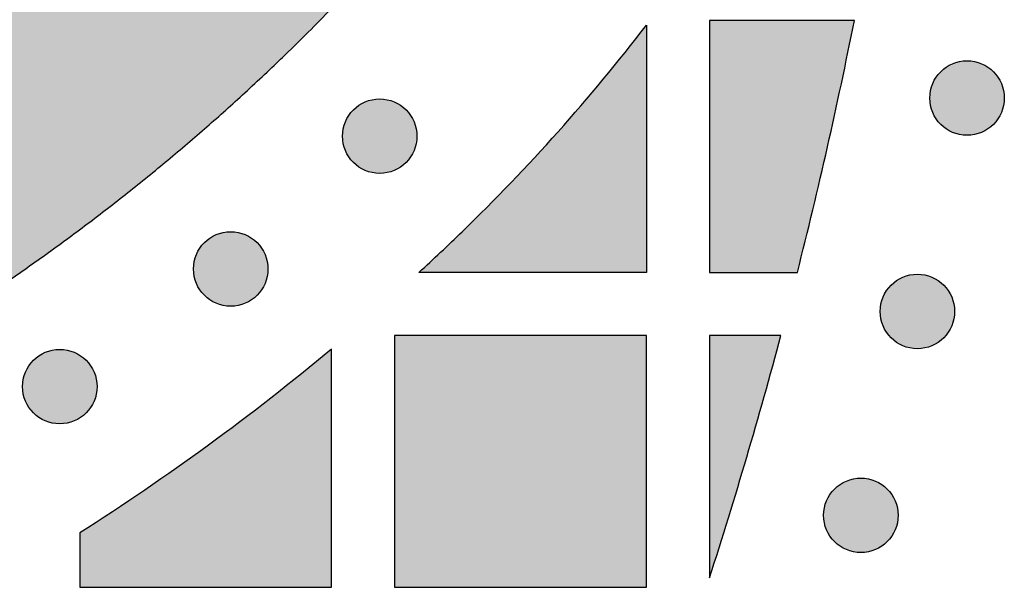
# Model space of a CAD drawing. Header units: millimetres. Extents: x -3873 to -97, y 912 to 4165.
# Tile 625 of 656: x -150 to -103, y 3845 to 3872. Entities that reach past the tile are written whole.
import ezdxf

# ---------------------------------------------------------------- set-up
doc = ezdxf.new("R2010")
doc.units = ezdxf.units.MM
doc.layers.add('pattern', color=7, linetype='Continuous', true_color=0x000000)

msp = doc.modelspace()

# ---------------------------------------------------------------- hatches: boundary and pattern name
at = {"layer": 'pattern'}
for points in [[(-115.003, 3918.335), (-115.027, 3920.141), (-115.103, 3921.948), (-115.232, 3923.755), (-115.414, 3925.559), (-115.648, 3927.358), (-115.935, 3929.15), (-116.274, 3930.931), (-116.666, 3932.701), (-117.109, 3934.455), (-117.604, 3936.193), (-118.148, 3937.911), (-118.742, 3939.609), (-119.385, 3941.282), (-120.074, 3942.931), (-120.81, 3944.551), (-121.591, 3946.142), (-122.33, 3947.558), (-123.099, 3948.96), (-123.898, 3950.347), (-124.726, 3951.719), (-125.583, 3953.075), (-126.468, 3954.414), (-127.382, 3955.735), (-128.323, 3957.037), (-129.29, 3958.319), (-130.284, 3959.581), (-131.303, 3960.821), (-132.346, 3962.039), (-133.414, 3963.234), (-134.505, 3964.406), (-135.619, 3965.554), (-136.754, 3966.676), (-138.53, 3968.356), (-140.349, 3969.997), (-142.21, 3971.596), (-144.112, 3973.152), (-146.053, 3974.664), (-148.031, 3976.131), (-150.045, 3977.55), (-152.093, 3978.921), (-154.174, 3980.242), (-156.285, 3981.512), (-158.425, 3982.73), (-160.591, 3983.896), (-162.782, 3985.008), (-164.997, 3986.066), (-167.232, 3987.068), (-169.485, 3988.016), (-186.181, 3981.64), (-174.002, 3976.898), (-172.012, 3976.062), (-170.039, 3975.177), (-168.084, 3974.243), (-166.15, 3973.261), (-164.237, 3972.232), (-162.348, 3971.156), (-160.484, 3970.034), (-158.647, 3968.868), (-156.839, 3967.658), (-155.06, 3966.405), (-153.314, 3965.11), (-151.6, 3963.776), (-149.921, 3962.401), (-148.278, 3960.99), (-146.672, 3959.541), (-145.104, 3958.058), (-144.144, 3957.109), (-143.203, 3956.139), (-142.28, 3955.148), (-141.378, 3954.137), (-140.495, 3953.108), (-139.634, 3952.059), (-138.794, 3950.992), (-137.976, 3949.908), (-137.18, 3948.808), (-136.408, 3947.691), (-135.66, 3946.559), (-134.935, 3945.413), (-134.235, 3944.253), (-133.559, 3943.08), (-132.909, 3941.895), (-132.284, 3940.698), (-131.659, 3939.422), (-131.069, 3938.122), (-130.516, 3936.8), (-130.001, 3935.457), (-129.525, 3934.094), (-129.088, 3932.713), (-128.692, 3931.317), (-128.337, 3929.906), (-128.023, 3928.483), (-127.751, 3927.05), (-127.521, 3925.609), (-127.333, 3924.16), (-127.187, 3922.708), (-127.084, 3921.252), (-127.022, 3919.796), (-127.003, 3918.341), (-127.024, 3916.886), (-127.086, 3915.43), (-127.191, 3913.975), (-127.338, 3912.522), (-127.527, 3911.075), (-127.758, 3909.633), (-128.032, 3908.201), (-128.347, 3906.778), (-128.704, 3905.368), (-129.101, 3903.973), (-129.539, 3902.593), (-130.016, 3901.23), (-130.532, 3899.887), (-131.086, 3898.565), (-131.677, 3897.266), (-132.304, 3895.991), (-132.93, 3894.795), (-133.581, 3893.61), (-134.257, 3892.438), (-134.959, 3891.278), (-135.684, 3890.133), (-136.434, 3889.001), (-137.207, 3887.885), (-138.003, 3886.785), (-138.822, 3885.702), (-139.663, 3884.636), (-140.525, 3883.589), (-141.409, 3882.56), (-142.312, 3881.55), (-143.236, 3880.56), (-144.178, 3879.591), (-145.139, 3878.642), (-146.708, 3877.16), (-148.315, 3875.713), (-149.96, 3874.303), (-151.64, 3872.93), (-153.355, 3871.597), (-155.102, 3870.304), (-156.881, 3869.052), (-158.691, 3867.844), (-160.529, 3866.679), (-162.394, 3865.559), (-164.284, 3864.485), (-166.197, 3863.458), (-168.133, 3862.477), (-170.089, 3861.545), (-172.063, 3860.662), (-174.053, 3859.827), (-186.236, 3855.096), (-169.546, 3848.706), (-167.291, 3849.651), (-165.056, 3850.652), (-162.841, 3851.708), (-160.648, 3852.818), (-158.481, 3853.982), (-156.34, 3855.198), (-154.228, 3856.467), (-152.146, 3857.786), (-150.097, 3859.155), (-148.081, 3860.572), (-146.102, 3862.037), (-144.16, 3863.547), (-142.257, 3865.102), (-140.394, 3866.699), (-138.574, 3868.338), (-136.796, 3870.016), (-135.66, 3871.138), (-134.545, 3872.285), (-133.453, 3873.456), (-132.384, 3874.65), (-131.34, 3875.867), (-130.32, 3877.107), (-129.325, 3878.367), (-128.356, 3879.649), (-127.414, 3880.95), (-126.5, 3882.27), (-125.613, 3883.608), (-124.755, 3884.963), (-123.925, 3886.334), (-123.125, 3887.721), (-122.355, 3889.123), (-121.615, 3890.537), (-120.833, 3892.128), (-120.096, 3893.748), (-119.405, 3895.395), (-118.761, 3897.068), (-118.165, 3898.765), (-117.619, 3900.483), (-117.123, 3902.22), (-116.679, 3903.974), (-116.285, 3905.743), (-115.944, 3907.524), (-115.656, 3909.315), (-115.42, 3911.113), (-115.237, 3912.917), (-115.107, 3914.723), (-115.029, 3916.53)], [(-112.483, 3859.568), (-111.048, 3865.551), (-109.768, 3871.568), (-116.673, 3871.568), (-116.672, 3859.568)], [(-130.511, 3859.567), (-128.454, 3861.508), (-127.279, 3862.665), (-126.125, 3863.844), (-124.993, 3865.045), (-123.882, 3866.267), (-122.795, 3867.509), (-121.73, 3868.771), (-120.69, 3870.051), (-119.673, 3871.35), (-119.672, 3859.568)], [(-105.654, 3866.622), (-105.626, 3866.595), (-105.597, 3866.567), (-105.567, 3866.541), (-105.536, 3866.514), (-105.505, 3866.489), (-105.472, 3866.463), (-105.439, 3866.439), (-105.405, 3866.415), (-105.37, 3866.391), (-105.334, 3866.369), (-105.298, 3866.347), (-105.26, 3866.325), (-105.222, 3866.305), (-105.184, 3866.285), (-105.144, 3866.266), (-105.104, 3866.248), (-105.063, 3866.231), (-105.022, 3866.215), (-104.98, 3866.2), (-104.938, 3866.186), (-104.895, 3866.173), (-104.851, 3866.161), (-104.807, 3866.15), (-104.763, 3866.14), (-104.718, 3866.131), (-104.673, 3866.124), (-104.628, 3866.117), (-104.583, 3866.112), (-104.537, 3866.108), (-104.491, 3866.105), (-104.445, 3866.103), (-104.399, 3866.102), (-104.353, 3866.103), (-104.308, 3866.105), (-104.262, 3866.108), (-104.216, 3866.112), (-104.171, 3866.117), (-104.125, 3866.124), (-104.08, 3866.131), (-104.036, 3866.14), (-103.992, 3866.15), (-103.948, 3866.161), (-103.904, 3866.173), (-103.861, 3866.186), (-103.819, 3866.2), (-103.777, 3866.215), (-103.735, 3866.231), (-103.695, 3866.248), (-103.655, 3866.266), (-103.615, 3866.285), (-103.576, 3866.305), (-103.538, 3866.325), (-103.501, 3866.347), (-103.465, 3866.369), (-103.429, 3866.391), (-103.394, 3866.415), (-103.36, 3866.439), (-103.327, 3866.464), (-103.294, 3866.489), (-103.263, 3866.515), (-103.232, 3866.541), (-103.202, 3866.568), (-103.173, 3866.595), (-103.145, 3866.622), (-103.117, 3866.65), (-103.09, 3866.679), (-103.063, 3866.709), (-103.037, 3866.74), (-103.011, 3866.772), (-102.986, 3866.804), (-102.962, 3866.837), (-102.937, 3866.872), (-102.914, 3866.906), (-102.891, 3866.942), (-102.869, 3866.979), (-102.848, 3867.016), (-102.828, 3867.054), (-102.808, 3867.093), (-102.789, 3867.132), (-102.771, 3867.172), (-102.754, 3867.213), (-102.738, 3867.254), (-102.723, 3867.296), (-102.709, 3867.339), (-102.696, 3867.382), (-102.684, 3867.425), (-102.673, 3867.469), (-102.663, 3867.513), (-102.654, 3867.558), (-102.646, 3867.603), (-102.64, 3867.648), (-102.635, 3867.694), (-102.631, 3867.739), (-102.628, 3867.785), (-102.626, 3867.831), (-102.625, 3867.877), (-102.626, 3867.923), (-102.628, 3867.969), (-102.631, 3868.015), (-102.635, 3868.06), (-102.64, 3868.106), (-102.647, 3868.151), (-102.654, 3868.196), (-102.663, 3868.24), (-102.673, 3868.285), (-102.684, 3868.329), (-102.696, 3868.372), (-102.709, 3868.415), (-102.723, 3868.458), (-102.738, 3868.5), (-102.754, 3868.541), (-102.771, 3868.582), (-102.789, 3868.622), (-102.808, 3868.661), (-102.828, 3868.7), (-102.848, 3868.738), (-102.869, 3868.775), (-102.891, 3868.812), (-102.914, 3868.847), (-102.938, 3868.882), (-102.962, 3868.916), (-102.986, 3868.95), (-103.012, 3868.982), (-103.037, 3869.014), (-103.064, 3869.044), (-103.09, 3869.074), (-103.117, 3869.103), (-103.145, 3869.132), (-103.173, 3869.159), (-103.202, 3869.186), (-103.232, 3869.213), (-103.263, 3869.239), (-103.294, 3869.265), (-103.327, 3869.29), (-103.36, 3869.315), (-103.394, 3869.339), (-103.429, 3869.362), (-103.465, 3869.385), (-103.501, 3869.407), (-103.539, 3869.428), (-103.577, 3869.449), (-103.615, 3869.468), (-103.655, 3869.487), (-103.695, 3869.505), (-103.736, 3869.522), (-103.777, 3869.538), (-103.819, 3869.553), (-103.861, 3869.568), (-103.904, 3869.581), (-103.948, 3869.593), (-103.992, 3869.604), (-104.036, 3869.613), (-104.081, 3869.622), (-104.126, 3869.63), (-104.171, 3869.636), (-104.216, 3869.642), (-104.262, 3869.646), (-104.308, 3869.649), (-104.354, 3869.65), (-104.4, 3869.651), (-104.446, 3869.65), (-104.491, 3869.649), (-104.537, 3869.646), (-104.583, 3869.642), (-104.628, 3869.636), (-104.674, 3869.63), (-104.719, 3869.622), (-104.763, 3869.613), (-104.808, 3869.604), (-104.851, 3869.593), (-104.895, 3869.581), (-104.938, 3869.567), (-104.98, 3869.553), (-105.022, 3869.538), (-105.064, 3869.522), (-105.104, 3869.505), (-105.144, 3869.487), (-105.184, 3869.468), (-105.223, 3869.449), (-105.261, 3869.428), (-105.298, 3869.407), (-105.334, 3869.385), (-105.37, 3869.362), (-105.405, 3869.339), (-105.439, 3869.315), (-105.472, 3869.29), (-105.505, 3869.265), (-105.536, 3869.239), (-105.567, 3869.213), (-105.597, 3869.186), (-105.626, 3869.159), (-105.654, 3869.131), (-105.682, 3869.103), (-105.709, 3869.074), (-105.736, 3869.044), (-105.762, 3869.013), (-105.788, 3868.982), (-105.813, 3868.949), (-105.838, 3868.916), (-105.862, 3868.882), (-105.885, 3868.847), (-105.908, 3868.811), (-105.93, 3868.775), (-105.951, 3868.738), (-105.971, 3868.7), (-105.991, 3868.661), (-106.01, 3868.621), (-106.028, 3868.581), (-106.045, 3868.541), (-106.061, 3868.499), (-106.076, 3868.457), (-106.09, 3868.415), (-106.103, 3868.372), (-106.115, 3868.328), (-106.126, 3868.285), (-106.136, 3868.24), (-106.145, 3868.196), (-106.153, 3868.151), (-106.159, 3868.105), (-106.164, 3868.06), (-106.168, 3868.014), (-106.171, 3867.968), (-106.173, 3867.923), (-106.174, 3867.877), (-106.173, 3867.831), (-106.171, 3867.785), (-106.168, 3867.739), (-106.164, 3867.693), (-106.159, 3867.648), (-106.153, 3867.603), (-106.145, 3867.558), (-106.136, 3867.513), (-106.126, 3867.469), (-106.115, 3867.425), (-106.103, 3867.381), (-106.09, 3867.338), (-106.076, 3867.296), (-106.061, 3867.254), (-106.045, 3867.213), (-106.028, 3867.172), (-106.01, 3867.132), (-105.991, 3867.092), (-105.971, 3867.054), (-105.951, 3867.016), (-105.93, 3866.978), (-105.908, 3866.942), (-105.885, 3866.906), (-105.861, 3866.871), (-105.837, 3866.837), (-105.813, 3866.804), (-105.787, 3866.771), (-105.762, 3866.74), (-105.735, 3866.709), (-105.709, 3866.679), (-105.682, 3866.65)], [(-133.633, 3864.805), (-133.605, 3864.778), (-133.576, 3864.751), (-133.546, 3864.724), (-133.515, 3864.698), (-133.484, 3864.672), (-133.451, 3864.647), (-133.418, 3864.622), (-133.384, 3864.598), (-133.349, 3864.575), (-133.313, 3864.552), (-133.277, 3864.53), (-133.239, 3864.509), (-133.201, 3864.488), (-133.163, 3864.468), (-133.123, 3864.45), (-133.083, 3864.432), (-133.042, 3864.415), (-133.001, 3864.398), (-132.959, 3864.383), (-132.917, 3864.369), (-132.874, 3864.356), (-132.83, 3864.344), (-132.786, 3864.333), (-132.742, 3864.323), (-132.697, 3864.315), (-132.652, 3864.307), (-132.607, 3864.3), (-132.562, 3864.295), (-132.516, 3864.291), (-132.47, 3864.288), (-132.424, 3864.286), (-132.378, 3864.286), (-132.332, 3864.286), (-132.286, 3864.288), (-132.241, 3864.291), (-132.195, 3864.295), (-132.15, 3864.301), (-132.104, 3864.307), (-132.059, 3864.315), (-132.015, 3864.323), (-131.97, 3864.333), (-131.927, 3864.344), (-131.883, 3864.356), (-131.84, 3864.369), (-131.798, 3864.383), (-131.756, 3864.399), (-131.714, 3864.415), (-131.674, 3864.432), (-131.633, 3864.45), (-131.594, 3864.468), (-131.555, 3864.488), (-131.517, 3864.509), (-131.48, 3864.53), (-131.444, 3864.552), (-131.408, 3864.575), (-131.373, 3864.598), (-131.339, 3864.622), (-131.306, 3864.647), (-131.273, 3864.672), (-131.242, 3864.698), (-131.211, 3864.724), (-131.181, 3864.751), (-131.152, 3864.778), (-131.124, 3864.805), (-131.096, 3864.834), (-131.069, 3864.863), (-131.042, 3864.893), (-131.016, 3864.923), (-130.99, 3864.955), (-130.965, 3864.987), (-130.94, 3865.021), (-130.916, 3865.055), (-130.893, 3865.09), (-130.87, 3865.125), (-130.848, 3865.162), (-130.827, 3865.199), (-130.806, 3865.237), (-130.787, 3865.276), (-130.768, 3865.315), (-130.75, 3865.355), (-130.733, 3865.396), (-130.717, 3865.437), (-130.702, 3865.479), (-130.688, 3865.522), (-130.675, 3865.565), (-130.663, 3865.608), (-130.652, 3865.652), (-130.642, 3865.697), (-130.633, 3865.741), (-130.625, 3865.786), (-130.619, 3865.831), (-130.614, 3865.877), (-130.609, 3865.923), (-130.606, 3865.968), (-130.605, 3866.014), (-130.604, 3866.06), (-130.605, 3866.106), (-130.607, 3866.152), (-130.609, 3866.198), (-130.614, 3866.243), (-130.619, 3866.289), (-130.625, 3866.334), (-130.633, 3866.379), (-130.642, 3866.424), (-130.652, 3866.468), (-130.663, 3866.512), (-130.675, 3866.555), (-130.688, 3866.598), (-130.702, 3866.641), (-130.717, 3866.683), (-130.733, 3866.724), (-130.75, 3866.765), (-130.768, 3866.805), (-130.787, 3866.844), (-130.807, 3866.883), (-130.827, 3866.921), (-130.848, 3866.958), (-130.87, 3866.995), (-130.893, 3867.031), (-130.917, 3867.065), (-130.941, 3867.1), (-130.965, 3867.133), (-130.99, 3867.165), (-131.016, 3867.197), (-131.043, 3867.228), (-131.069, 3867.258), (-131.096, 3867.287), (-131.124, 3867.315), (-131.152, 3867.342), (-131.181, 3867.369), (-131.211, 3867.396), (-131.242, 3867.422), (-131.273, 3867.448), (-131.306, 3867.473), (-131.339, 3867.498), (-131.373, 3867.522), (-131.408, 3867.545), (-131.444, 3867.568), (-131.48, 3867.59), (-131.518, 3867.611), (-131.556, 3867.632), (-131.594, 3867.652), (-131.634, 3867.67), (-131.674, 3867.688), (-131.715, 3867.705), (-131.756, 3867.722), (-131.798, 3867.737), (-131.84, 3867.751), (-131.883, 3867.764), (-131.927, 3867.776), (-131.971, 3867.787), (-132.015, 3867.797), (-132.06, 3867.805), (-132.105, 3867.813), (-132.15, 3867.819), (-132.195, 3867.825), (-132.241, 3867.829), (-132.287, 3867.832), (-132.333, 3867.834), (-132.379, 3867.834), (-132.424, 3867.834), (-132.47, 3867.832), (-132.516, 3867.829), (-132.562, 3867.825), (-132.607, 3867.819), (-132.653, 3867.813), (-132.697, 3867.805), (-132.742, 3867.797), (-132.786, 3867.787), (-132.83, 3867.776), (-132.874, 3867.764), (-132.917, 3867.751), (-132.959, 3867.737), (-133.001, 3867.721), (-133.043, 3867.705), (-133.083, 3867.688), (-133.123, 3867.67), (-133.163, 3867.651), (-133.202, 3867.632), (-133.24, 3867.611), (-133.277, 3867.59), (-133.313, 3867.568), (-133.349, 3867.545), (-133.384, 3867.522), (-133.418, 3867.498), (-133.451, 3867.473), (-133.484, 3867.448), (-133.515, 3867.422), (-133.546, 3867.396), (-133.576, 3867.369), (-133.605, 3867.342), (-133.633, 3867.314), (-133.661, 3867.286), (-133.688, 3867.257), (-133.715, 3867.227), (-133.741, 3867.197), (-133.767, 3867.165), (-133.792, 3867.133), (-133.816, 3867.099), (-133.84, 3867.065), (-133.864, 3867.03), (-133.887, 3866.995), (-133.909, 3866.958), (-133.93, 3866.921), (-133.95, 3866.883), (-133.97, 3866.844), (-133.989, 3866.805), (-134.007, 3866.765), (-134.024, 3866.724), (-134.04, 3866.682), (-134.055, 3866.641), (-134.069, 3866.598), (-134.082, 3866.555), (-134.094, 3866.512), (-134.105, 3866.468), (-134.115, 3866.423), (-134.124, 3866.379), (-134.131, 3866.334), (-134.138, 3866.289), (-134.143, 3866.243), (-134.147, 3866.197), (-134.15, 3866.152), (-134.152, 3866.106), (-134.153, 3866.06), (-134.152, 3866.014), (-134.15, 3865.968), (-134.147, 3865.922), (-134.143, 3865.877), (-134.138, 3865.831), (-134.131, 3865.786), (-134.124, 3865.741), (-134.115, 3865.696), (-134.105, 3865.652), (-134.094, 3865.608), (-134.082, 3865.565), (-134.069, 3865.522), (-134.055, 3865.479), (-134.04, 3865.437), (-134.024, 3865.396), (-134.007, 3865.355), (-133.989, 3865.315), (-133.97, 3865.276), (-133.95, 3865.237), (-133.93, 3865.199), (-133.908, 3865.162), (-133.886, 3865.125), (-133.864, 3865.089), (-133.84, 3865.054), (-133.816, 3865.02), (-133.792, 3864.987), (-133.766, 3864.955), (-133.741, 3864.923), (-133.714, 3864.892), (-133.688, 3864.862), (-133.66, 3864.833)], [(-140.731, 3858.478), (-140.703, 3858.451), (-140.674, 3858.424), (-140.644, 3858.397), (-140.613, 3858.371), (-140.581, 3858.345), (-140.549, 3858.32), (-140.516, 3858.295), (-140.481, 3858.271), (-140.447, 3858.248), (-140.411, 3858.225), (-140.374, 3858.203), (-140.337, 3858.182), (-140.299, 3858.161), (-140.26, 3858.141), (-140.221, 3858.123), (-140.181, 3858.105), (-140.14, 3858.088), (-140.099, 3858.072), (-140.057, 3858.056), (-140.014, 3858.042), (-139.971, 3858.029), (-139.928, 3858.017), (-139.884, 3858.006), (-139.84, 3857.996), (-139.795, 3857.988), (-139.75, 3857.98), (-139.705, 3857.974), (-139.659, 3857.968), (-139.614, 3857.964), (-139.568, 3857.961), (-139.522, 3857.959), (-139.476, 3857.959), (-139.43, 3857.959), (-139.384, 3857.961), (-139.338, 3857.964), (-139.293, 3857.968), (-139.247, 3857.974), (-139.202, 3857.98), (-139.157, 3857.988), (-139.113, 3857.996), (-139.068, 3858.006), (-139.024, 3858.017), (-138.981, 3858.029), (-138.938, 3858.042), (-138.895, 3858.057), (-138.853, 3858.072), (-138.812, 3858.088), (-138.771, 3858.105), (-138.731, 3858.123), (-138.692, 3858.142), (-138.653, 3858.161), (-138.615, 3858.182), (-138.578, 3858.203), (-138.541, 3858.225), (-138.506, 3858.248), (-138.471, 3858.271), (-138.437, 3858.295), (-138.403, 3858.32), (-138.371, 3858.345), (-138.339, 3858.371), (-138.309, 3858.397), (-138.279, 3858.424), (-138.25, 3858.451), (-138.222, 3858.479), (-138.194, 3858.507), (-138.167, 3858.536), (-138.14, 3858.566), (-138.114, 3858.596), (-138.088, 3858.628), (-138.063, 3858.66), (-138.038, 3858.694), (-138.014, 3858.728), (-137.991, 3858.763), (-137.968, 3858.798), (-137.946, 3858.835), (-137.925, 3858.872), (-137.904, 3858.91), (-137.885, 3858.949), (-137.866, 3858.988), (-137.848, 3859.028), (-137.831, 3859.069), (-137.815, 3859.111), (-137.8, 3859.153), (-137.785, 3859.195), (-137.772, 3859.238), (-137.76, 3859.281), (-137.749, 3859.325), (-137.74, 3859.37), (-137.731, 3859.414), (-137.723, 3859.459), (-137.717, 3859.504), (-137.711, 3859.55), (-137.707, 3859.596), (-137.704, 3859.641), (-137.703, 3859.687), (-137.702, 3859.733), (-137.703, 3859.779), (-137.704, 3859.825), (-137.707, 3859.871), (-137.711, 3859.916), (-137.717, 3859.962), (-137.723, 3860.007), (-137.731, 3860.052), (-137.74, 3860.097), (-137.749, 3860.141), (-137.76, 3860.185), (-137.772, 3860.228), (-137.786, 3860.271), (-137.8, 3860.314), (-137.815, 3860.356), (-137.831, 3860.397), (-137.848, 3860.438), (-137.866, 3860.478), (-137.885, 3860.517), (-137.904, 3860.556), (-137.925, 3860.594), (-137.946, 3860.631), (-137.968, 3860.668), (-137.991, 3860.704), (-138.014, 3860.739), (-138.038, 3860.773), (-138.063, 3860.806), (-138.088, 3860.838), (-138.114, 3860.87), (-138.14, 3860.901), (-138.167, 3860.931), (-138.194, 3860.96), (-138.222, 3860.988), (-138.25, 3861.015), (-138.279, 3861.042), (-138.309, 3861.069), (-138.34, 3861.095), (-138.371, 3861.121), (-138.404, 3861.146), (-138.437, 3861.171), (-138.471, 3861.195), (-138.506, 3861.219), (-138.542, 3861.241), (-138.578, 3861.263), (-138.615, 3861.285), (-138.653, 3861.305), (-138.692, 3861.325), (-138.732, 3861.344), (-138.772, 3861.361), (-138.812, 3861.379), (-138.854, 3861.395), (-138.896, 3861.41), (-138.938, 3861.424), (-138.981, 3861.437), (-139.025, 3861.449), (-139.069, 3861.46), (-139.113, 3861.47), (-139.157, 3861.478), (-139.202, 3861.486), (-139.248, 3861.493), (-139.293, 3861.498), (-139.339, 3861.502), (-139.385, 3861.505), (-139.43, 3861.507), (-139.476, 3861.507), (-139.522, 3861.507), (-139.568, 3861.505), (-139.614, 3861.502), (-139.66, 3861.498), (-139.705, 3861.493), (-139.75, 3861.486), (-139.795, 3861.478), (-139.84, 3861.47), (-139.884, 3861.46), (-139.928, 3861.449), (-139.972, 3861.437), (-140.015, 3861.424), (-140.057, 3861.41), (-140.099, 3861.394), (-140.14, 3861.378), (-140.181, 3861.361), (-140.221, 3861.343), (-140.261, 3861.325), (-140.299, 3861.305), (-140.337, 3861.284), (-140.375, 3861.263), (-140.411, 3861.241), (-140.447, 3861.218), (-140.482, 3861.195), (-140.516, 3861.171), (-140.549, 3861.146), (-140.582, 3861.121), (-140.613, 3861.095), (-140.644, 3861.069), (-140.674, 3861.042), (-140.703, 3861.015), (-140.731, 3860.988), (-140.758, 3860.959), (-140.786, 3860.93), (-140.812, 3860.901), (-140.839, 3860.87), (-140.864, 3860.838), (-140.89, 3860.806), (-140.914, 3860.772), (-140.938, 3860.738), (-140.962, 3860.703), (-140.984, 3860.668), (-141.006, 3860.631), (-141.028, 3860.594), (-141.048, 3860.556), (-141.068, 3860.517), (-141.087, 3860.478), (-141.105, 3860.438), (-141.122, 3860.397), (-141.138, 3860.356), (-141.153, 3860.314), (-141.167, 3860.271), (-141.18, 3860.228), (-141.192, 3860.185), (-141.203, 3860.141), (-141.213, 3860.096), (-141.222, 3860.052), (-141.229, 3860.007), (-141.236, 3859.962), (-141.241, 3859.916), (-141.245, 3859.871), (-141.248, 3859.825), (-141.25, 3859.779), (-141.251, 3859.733), (-141.25, 3859.687), (-141.248, 3859.641), (-141.245, 3859.595), (-141.241, 3859.55), (-141.236, 3859.504), (-141.229, 3859.459), (-141.222, 3859.414), (-141.213, 3859.369), (-141.203, 3859.325), (-141.192, 3859.281), (-141.18, 3859.238), (-141.167, 3859.195), (-141.153, 3859.152), (-141.138, 3859.11), (-141.122, 3859.069), (-141.105, 3859.028), (-141.087, 3858.988), (-141.068, 3858.949), (-141.048, 3858.91), (-141.028, 3858.872), (-141.006, 3858.835), (-140.984, 3858.798), (-140.962, 3858.762), (-140.938, 3858.728), (-140.914, 3858.693), (-140.889, 3858.66), (-140.864, 3858.628), (-140.838, 3858.596), (-140.812, 3858.565), (-140.785, 3858.536), (-140.758, 3858.506)], [(-108.02, 3856.453), (-107.991, 3856.426), (-107.962, 3856.398), (-107.932, 3856.372), (-107.902, 3856.346), (-107.87, 3856.32), (-107.838, 3856.295), (-107.804, 3856.27), (-107.77, 3856.246), (-107.735, 3856.222), (-107.7, 3856.2), (-107.663, 3856.178), (-107.626, 3856.156), (-107.588, 3856.136), (-107.549, 3856.116), (-107.51, 3856.097), (-107.47, 3856.079), (-107.429, 3856.062), (-107.388, 3856.046), (-107.346, 3856.031), (-107.303, 3856.017), (-107.26, 3856.004), (-107.217, 3855.992), (-107.173, 3855.981), (-107.128, 3855.971), (-107.084, 3855.962), (-107.039, 3855.955), (-106.994, 3855.948), (-106.948, 3855.943), (-106.902, 3855.939), (-106.857, 3855.936), (-106.811, 3855.934), (-106.765, 3855.934), (-106.719, 3855.934), (-106.673, 3855.936), (-106.627, 3855.939), (-106.582, 3855.943), (-106.536, 3855.948), (-106.491, 3855.955), (-106.446, 3855.963), (-106.401, 3855.971), (-106.357, 3855.981), (-106.313, 3855.992), (-106.27, 3856.004), (-106.227, 3856.017), (-106.184, 3856.031), (-106.142, 3856.046), (-106.101, 3856.063), (-106.06, 3856.08), (-106.02, 3856.098), (-105.981, 3856.116), (-105.942, 3856.136), (-105.904, 3856.157), (-105.867, 3856.178), (-105.83, 3856.2), (-105.794, 3856.223), (-105.76, 3856.246), (-105.725, 3856.27), (-105.692, 3856.295), (-105.66, 3856.32), (-105.628, 3856.346), (-105.597, 3856.372), (-105.567, 3856.399), (-105.538, 3856.426), (-105.51, 3856.453), (-105.483, 3856.482), (-105.456, 3856.511), (-105.429, 3856.54), (-105.403, 3856.571), (-105.377, 3856.603), (-105.352, 3856.635), (-105.327, 3856.669), (-105.303, 3856.703), (-105.28, 3856.738), (-105.257, 3856.773), (-105.235, 3856.81), (-105.214, 3856.847), (-105.193, 3856.885), (-105.173, 3856.924), (-105.155, 3856.963), (-105.137, 3857.003), (-105.12, 3857.044), (-105.104, 3857.085), (-105.088, 3857.127), (-105.074, 3857.17), (-105.061, 3857.213), (-105.049, 3857.256), (-105.038, 3857.3), (-105.028, 3857.344), (-105.02, 3857.389), (-105.012, 3857.434), (-105.006, 3857.479), (-105, 3857.525), (-104.996, 3857.57), (-104.993, 3857.616), (-104.991, 3857.662), (-104.991, 3857.708), (-104.991, 3857.754), (-104.993, 3857.8), (-104.996, 3857.846), (-105, 3857.891), (-105.006, 3857.937), (-105.012, 3857.982), (-105.02, 3858.027), (-105.028, 3858.072), (-105.038, 3858.116), (-105.049, 3858.16), (-105.061, 3858.203), (-105.074, 3858.246), (-105.088, 3858.289), (-105.104, 3858.331), (-105.12, 3858.372), (-105.137, 3858.413), (-105.155, 3858.453), (-105.174, 3858.492), (-105.193, 3858.531), (-105.214, 3858.569), (-105.235, 3858.606), (-105.257, 3858.643), (-105.28, 3858.678), (-105.303, 3858.713), (-105.327, 3858.747), (-105.352, 3858.781), (-105.377, 3858.813), (-105.403, 3858.845), (-105.429, 3858.876), (-105.456, 3858.905), (-105.483, 3858.934), (-105.511, 3858.963), (-105.539, 3858.99), (-105.568, 3859.017), (-105.598, 3859.044), (-105.628, 3859.07), (-105.66, 3859.096), (-105.692, 3859.121), (-105.726, 3859.146), (-105.76, 3859.17), (-105.795, 3859.193), (-105.83, 3859.216), (-105.867, 3859.238), (-105.904, 3859.259), (-105.942, 3859.28), (-105.981, 3859.3), (-106.02, 3859.318), (-106.06, 3859.336), (-106.101, 3859.353), (-106.143, 3859.369), (-106.184, 3859.385), (-106.227, 3859.399), (-106.27, 3859.412), (-106.313, 3859.424), (-106.357, 3859.435), (-106.402, 3859.445), (-106.446, 3859.453), (-106.491, 3859.461), (-106.536, 3859.467), (-106.582, 3859.473), (-106.628, 3859.477), (-106.673, 3859.48), (-106.719, 3859.482), (-106.765, 3859.482), (-106.811, 3859.482), (-106.857, 3859.48), (-106.903, 3859.477), (-106.948, 3859.473), (-106.994, 3859.467), (-107.039, 3859.461), (-107.084, 3859.453), (-107.129, 3859.445), (-107.173, 3859.435), (-107.217, 3859.424), (-107.26, 3859.412), (-107.303, 3859.399), (-107.346, 3859.384), (-107.388, 3859.369), (-107.429, 3859.353), (-107.47, 3859.336), (-107.51, 3859.318), (-107.549, 3859.299), (-107.588, 3859.28), (-107.626, 3859.259), (-107.663, 3859.238), (-107.7, 3859.216), (-107.736, 3859.193), (-107.771, 3859.17), (-107.805, 3859.146), (-107.838, 3859.121), (-107.87, 3859.096), (-107.902, 3859.07), (-107.933, 3859.044), (-107.963, 3859.017), (-107.992, 3858.99), (-108.02, 3858.962), (-108.047, 3858.934), (-108.074, 3858.905), (-108.101, 3858.875), (-108.127, 3858.845), (-108.153, 3858.813), (-108.178, 3858.781), (-108.203, 3858.747), (-108.227, 3858.713), (-108.25, 3858.678), (-108.273, 3858.643), (-108.295, 3858.606), (-108.317, 3858.569), (-108.337, 3858.531), (-108.357, 3858.492), (-108.375, 3858.453), (-108.393, 3858.412), (-108.41, 3858.372), (-108.427, 3858.33), (-108.442, 3858.288), (-108.456, 3858.246), (-108.469, 3858.203), (-108.481, 3858.16), (-108.492, 3858.116), (-108.502, 3858.071), (-108.51, 3858.027), (-108.518, 3857.982), (-108.525, 3857.936), (-108.53, 3857.891), (-108.534, 3857.845), (-108.537, 3857.8), (-108.539, 3857.754), (-108.539, 3857.708), (-108.539, 3857.662), (-108.537, 3857.616), (-108.534, 3857.57), (-108.53, 3857.525), (-108.525, 3857.479), (-108.518, 3857.434), (-108.51, 3857.389), (-108.502, 3857.344), (-108.492, 3857.3), (-108.481, 3857.256), (-108.469, 3857.213), (-108.456, 3857.17), (-108.442, 3857.127), (-108.426, 3857.085), (-108.41, 3857.044), (-108.393, 3857.003), (-108.375, 3856.963), (-108.357, 3856.924), (-108.337, 3856.885), (-108.316, 3856.847), (-108.295, 3856.81), (-108.273, 3856.773), (-108.25, 3856.737), (-108.227, 3856.702), (-108.203, 3856.668), (-108.178, 3856.635), (-108.153, 3856.603), (-108.127, 3856.571), (-108.101, 3856.54), (-108.074, 3856.51), (-108.047, 3856.481)], [(-119.672, 3856.568), (-131.672, 3856.567), (-131.671, 3844.567), (-119.671, 3844.568)], [(-113.264, 3856.568), (-116.672, 3856.568), (-116.671, 3845.011), (-114.895, 3850.768)], [(-148.874, 3852.874), (-148.845, 3852.846), (-148.816, 3852.819), (-148.787, 3852.792), (-148.756, 3852.766), (-148.724, 3852.74), (-148.692, 3852.715), (-148.658, 3852.69), (-148.624, 3852.666), (-148.589, 3852.643), (-148.554, 3852.62), (-148.517, 3852.598), (-148.48, 3852.577), (-148.442, 3852.556), (-148.403, 3852.537), (-148.364, 3852.518), (-148.324, 3852.5), (-148.283, 3852.483), (-148.242, 3852.467), (-148.2, 3852.452), (-148.157, 3852.438), (-148.114, 3852.425), (-148.071, 3852.413), (-148.027, 3852.402), (-147.983, 3852.392), (-147.938, 3852.383), (-147.893, 3852.375), (-147.848, 3852.369), (-147.802, 3852.364), (-147.757, 3852.359), (-147.711, 3852.357), (-147.665, 3852.355), (-147.619, 3852.354), (-147.573, 3852.355), (-147.527, 3852.357), (-147.481, 3852.359), (-147.436, 3852.364), (-147.39, 3852.369), (-147.345, 3852.375), (-147.3, 3852.383), (-147.255, 3852.392), (-147.211, 3852.402), (-147.167, 3852.413), (-147.124, 3852.425), (-147.081, 3852.438), (-147.038, 3852.452), (-146.996, 3852.467), (-146.955, 3852.483), (-146.914, 3852.5), (-146.874, 3852.518), (-146.835, 3852.537), (-146.796, 3852.557), (-146.758, 3852.577), (-146.721, 3852.598), (-146.684, 3852.62), (-146.649, 3852.643), (-146.614, 3852.667), (-146.58, 3852.691), (-146.546, 3852.715), (-146.514, 3852.74), (-146.482, 3852.766), (-146.451, 3852.793), (-146.422, 3852.819), (-146.393, 3852.846), (-146.364, 3852.874), (-146.337, 3852.902), (-146.31, 3852.931), (-146.283, 3852.961), (-146.257, 3852.992), (-146.231, 3853.023), (-146.206, 3853.056), (-146.181, 3853.089), (-146.157, 3853.123), (-146.134, 3853.158), (-146.111, 3853.194), (-146.089, 3853.23), (-146.068, 3853.268), (-146.047, 3853.306), (-146.027, 3853.344), (-146.009, 3853.384), (-145.991, 3853.424), (-145.974, 3853.465), (-145.958, 3853.506), (-145.942, 3853.548), (-145.928, 3853.59), (-145.915, 3853.633), (-145.903, 3853.677), (-145.892, 3853.721), (-145.882, 3853.765), (-145.874, 3853.81), (-145.866, 3853.855), (-145.86, 3853.9), (-145.854, 3853.945), (-145.85, 3853.991), (-145.847, 3854.037), (-145.845, 3854.083), (-145.845, 3854.129), (-145.845, 3854.175), (-145.847, 3854.22), (-145.85, 3854.266), (-145.854, 3854.312), (-145.86, 3854.357), (-145.866, 3854.403), (-145.874, 3854.447), (-145.882, 3854.492), (-145.892, 3854.536), (-145.903, 3854.58), (-145.915, 3854.624), (-145.928, 3854.667), (-145.943, 3854.709), (-145.958, 3854.751), (-145.974, 3854.793), (-145.991, 3854.833), (-146.009, 3854.873), (-146.028, 3854.913), (-146.047, 3854.952), (-146.068, 3854.99), (-146.089, 3855.027), (-146.111, 3855.063), (-146.134, 3855.099), (-146.157, 3855.134), (-146.181, 3855.168), (-146.206, 3855.201), (-146.231, 3855.234), (-146.257, 3855.265), (-146.283, 3855.296), (-146.31, 3855.326), (-146.337, 3855.355), (-146.365, 3855.383), (-146.393, 3855.411), (-146.422, 3855.438), (-146.452, 3855.465), (-146.482, 3855.491), (-146.514, 3855.517), (-146.546, 3855.542), (-146.58, 3855.566), (-146.614, 3855.59), (-146.649, 3855.614), (-146.684, 3855.637), (-146.721, 3855.659), (-146.758, 3855.68), (-146.796, 3855.7), (-146.835, 3855.72), (-146.874, 3855.739), (-146.915, 3855.757), (-146.955, 3855.774), (-146.997, 3855.79), (-147.039, 3855.805), (-147.081, 3855.819), (-147.124, 3855.832), (-147.167, 3855.844), (-147.211, 3855.855), (-147.256, 3855.865), (-147.3, 3855.874), (-147.345, 3855.881), (-147.391, 3855.888), (-147.436, 3855.893), (-147.482, 3855.897), (-147.527, 3855.9), (-147.573, 3855.902), (-147.619, 3855.903), (-147.665, 3855.902), (-147.711, 3855.9), (-147.757, 3855.897), (-147.803, 3855.893), (-147.848, 3855.888), (-147.893, 3855.881), (-147.938, 3855.874), (-147.983, 3855.865), (-148.027, 3855.855), (-148.071, 3855.844), (-148.114, 3855.832), (-148.157, 3855.819), (-148.2, 3855.805), (-148.242, 3855.79), (-148.283, 3855.774), (-148.324, 3855.757), (-148.364, 3855.739), (-148.403, 3855.72), (-148.442, 3855.7), (-148.48, 3855.68), (-148.517, 3855.658), (-148.554, 3855.636), (-148.59, 3855.614), (-148.625, 3855.59), (-148.659, 3855.566), (-148.692, 3855.542), (-148.724, 3855.516), (-148.756, 3855.491), (-148.787, 3855.464), (-148.817, 3855.438), (-148.846, 3855.41), (-148.874, 3855.383), (-148.901, 3855.355), (-148.929, 3855.326), (-148.955, 3855.296), (-148.981, 3855.265), (-149.007, 3855.234), (-149.032, 3855.201), (-149.057, 3855.168), (-149.081, 3855.134), (-149.105, 3855.099), (-149.127, 3855.063), (-149.149, 3855.027), (-149.171, 3854.989), (-149.191, 3854.951), (-149.211, 3854.913), (-149.23, 3854.873), (-149.248, 3854.833), (-149.265, 3854.792), (-149.281, 3854.751), (-149.296, 3854.709), (-149.31, 3854.667), (-149.323, 3854.624), (-149.335, 3854.58), (-149.346, 3854.536), (-149.356, 3854.492), (-149.365, 3854.447), (-149.372, 3854.402), (-149.379, 3854.357), (-149.384, 3854.312), (-149.388, 3854.266), (-149.391, 3854.22), (-149.393, 3854.174), (-149.393, 3854.128), (-149.393, 3854.082), (-149.391, 3854.036), (-149.388, 3853.991), (-149.384, 3853.945), (-149.379, 3853.9), (-149.372, 3853.854), (-149.364, 3853.809), (-149.356, 3853.765), (-149.346, 3853.72), (-149.335, 3853.677), (-149.323, 3853.633), (-149.31, 3853.59), (-149.296, 3853.548), (-149.281, 3853.506), (-149.264, 3853.464), (-149.247, 3853.424), (-149.229, 3853.383), (-149.211, 3853.344), (-149.191, 3853.305), (-149.17, 3853.267), (-149.149, 3853.23), (-149.127, 3853.194), (-149.104, 3853.158), (-149.081, 3853.123), (-149.057, 3853.089), (-149.032, 3853.056), (-149.007, 3853.023), (-148.981, 3852.992), (-148.955, 3852.961), (-148.928, 3852.931), (-148.901, 3852.902)], [(-146.671, 3847.157), (-146.671, 3844.566), (-134.671, 3844.567), (-134.672, 3855.919), (-137.563, 3853.584), (-140.529, 3851.343), (-143.567, 3849.199)], [(-110.714, 3846.741), (-110.686, 3846.713), (-110.657, 3846.686), (-110.627, 3846.659), (-110.596, 3846.633), (-110.564, 3846.607), (-110.532, 3846.582), (-110.499, 3846.557), (-110.464, 3846.533), (-110.43, 3846.51), (-110.394, 3846.487), (-110.357, 3846.465), (-110.32, 3846.444), (-110.282, 3846.423), (-110.243, 3846.404), (-110.204, 3846.385), (-110.164, 3846.367), (-110.123, 3846.35), (-110.082, 3846.334), (-110.04, 3846.319), (-109.997, 3846.305), (-109.954, 3846.292), (-109.911, 3846.28), (-109.867, 3846.269), (-109.823, 3846.259), (-109.778, 3846.25), (-109.733, 3846.242), (-109.688, 3846.236), (-109.642, 3846.231), (-109.597, 3846.226), (-109.551, 3846.223), (-109.505, 3846.222), (-109.459, 3846.221), (-109.413, 3846.222), (-109.367, 3846.223), (-109.321, 3846.226), (-109.276, 3846.231), (-109.23, 3846.236), (-109.185, 3846.242), (-109.14, 3846.25), (-109.096, 3846.259), (-109.051, 3846.269), (-109.007, 3846.28), (-108.964, 3846.292), (-108.921, 3846.305), (-108.878, 3846.319), (-108.836, 3846.334), (-108.795, 3846.35), (-108.754, 3846.367), (-108.714, 3846.385), (-108.675, 3846.404), (-108.636, 3846.424), (-108.598, 3846.444), (-108.561, 3846.465), (-108.524, 3846.487), (-108.489, 3846.51), (-108.454, 3846.533), (-108.42, 3846.558), (-108.386, 3846.582), (-108.354, 3846.607), (-108.322, 3846.633), (-108.292, 3846.659), (-108.262, 3846.686), (-108.233, 3846.713), (-108.205, 3846.741), (-108.177, 3846.769), (-108.15, 3846.798), (-108.123, 3846.828), (-108.097, 3846.859), (-108.071, 3846.89), (-108.046, 3846.923), (-108.021, 3846.956), (-107.997, 3846.99), (-107.974, 3847.025), (-107.951, 3847.061), (-107.929, 3847.097), (-107.908, 3847.135), (-107.887, 3847.173), (-107.868, 3847.211), (-107.849, 3847.251), (-107.831, 3847.291), (-107.814, 3847.332), (-107.798, 3847.373), (-107.783, 3847.415), (-107.768, 3847.457), (-107.755, 3847.5), (-107.743, 3847.544), (-107.732, 3847.588), (-107.723, 3847.632), (-107.714, 3847.677), (-107.706, 3847.722), (-107.7, 3847.767), (-107.694, 3847.812), (-107.69, 3847.858), (-107.687, 3847.904), (-107.686, 3847.95), (-107.685, 3847.996), (-107.686, 3848.041), (-107.687, 3848.087), (-107.69, 3848.133), (-107.694, 3848.179), (-107.7, 3848.224), (-107.706, 3848.269), (-107.714, 3848.314), (-107.723, 3848.359), (-107.732, 3848.403), (-107.743, 3848.447), (-107.755, 3848.491), (-107.769, 3848.534), (-107.783, 3848.576), (-107.798, 3848.618), (-107.814, 3848.659), (-107.831, 3848.7), (-107.849, 3848.74), (-107.868, 3848.78), (-107.887, 3848.818), (-107.908, 3848.856), (-107.929, 3848.894), (-107.951, 3848.93), (-107.974, 3848.966), (-107.997, 3849.001), (-108.021, 3849.035), (-108.046, 3849.068), (-108.071, 3849.101), (-108.097, 3849.132), (-108.123, 3849.163), (-108.15, 3849.193), (-108.177, 3849.222), (-108.205, 3849.25), (-108.233, 3849.278), (-108.262, 3849.305), (-108.292, 3849.331), (-108.323, 3849.358), (-108.354, 3849.383), (-108.387, 3849.409), (-108.42, 3849.433), (-108.454, 3849.457), (-108.489, 3849.481), (-108.525, 3849.504), (-108.561, 3849.526), (-108.598, 3849.547), (-108.636, 3849.567), (-108.675, 3849.587), (-108.715, 3849.606), (-108.755, 3849.624), (-108.795, 3849.641), (-108.837, 3849.657), (-108.879, 3849.672), (-108.921, 3849.686), (-108.964, 3849.699), (-109.008, 3849.711), (-109.052, 3849.722), (-109.096, 3849.732), (-109.14, 3849.741), (-109.185, 3849.748), (-109.231, 3849.755), (-109.276, 3849.76), (-109.322, 3849.764), (-109.368, 3849.767), (-109.413, 3849.769), (-109.459, 3849.77), (-109.505, 3849.769), (-109.551, 3849.767), (-109.597, 3849.764), (-109.643, 3849.76), (-109.688, 3849.755), (-109.733, 3849.748), (-109.778, 3849.741), (-109.823, 3849.732), (-109.867, 3849.722), (-109.911, 3849.711), (-109.955, 3849.699), (-109.998, 3849.686), (-110.04, 3849.672), (-110.082, 3849.657), (-110.123, 3849.641), (-110.164, 3849.624), (-110.204, 3849.606), (-110.244, 3849.587), (-110.282, 3849.567), (-110.32, 3849.547), (-110.358, 3849.525), (-110.394, 3849.503), (-110.43, 3849.481), (-110.465, 3849.457), (-110.499, 3849.433), (-110.532, 3849.409), (-110.565, 3849.383), (-110.596, 3849.358), (-110.627, 3849.331), (-110.657, 3849.305), (-110.686, 3849.277), (-110.714, 3849.25), (-110.741, 3849.222), (-110.769, 3849.193), (-110.795, 3849.163), (-110.822, 3849.132), (-110.847, 3849.1), (-110.873, 3849.068), (-110.897, 3849.035), (-110.921, 3849.001), (-110.945, 3848.966), (-110.967, 3848.93), (-110.989, 3848.893), (-111.011, 3848.856), (-111.031, 3848.818), (-111.051, 3848.779), (-111.07, 3848.74), (-111.088, 3848.7), (-111.105, 3848.659), (-111.121, 3848.618), (-111.136, 3848.576), (-111.15, 3848.533), (-111.163, 3848.49), (-111.175, 3848.447), (-111.186, 3848.403), (-111.196, 3848.359), (-111.205, 3848.314), (-111.212, 3848.269), (-111.219, 3848.224), (-111.224, 3848.178), (-111.228, 3848.133), (-111.231, 3848.087), (-111.233, 3848.041), (-111.234, 3847.995), (-111.233, 3847.949), (-111.231, 3847.903), (-111.228, 3847.858), (-111.224, 3847.812), (-111.219, 3847.767), (-111.212, 3847.721), (-111.205, 3847.676), (-111.196, 3847.632), (-111.186, 3847.587), (-111.175, 3847.543), (-111.163, 3847.5), (-111.15, 3847.457), (-111.136, 3847.415), (-111.121, 3847.373), (-111.105, 3847.331), (-111.088, 3847.291), (-111.07, 3847.25), (-111.051, 3847.211), (-111.031, 3847.172), (-111.011, 3847.134), (-110.989, 3847.097), (-110.967, 3847.061), (-110.945, 3847.025), (-110.921, 3846.99), (-110.897, 3846.956), (-110.872, 3846.922), (-110.847, 3846.89), (-110.821, 3846.858), (-110.795, 3846.828), (-110.768, 3846.798), (-110.741, 3846.769)]]:
    msp.add_hatch(color=256, dxfattribs=at).paths.add_polyline_path(points, flags=0)

# ---------------------------------------------------------------- linework, layer by layer
for points in [[(-109.768, 3871.568), (-116.673, 3871.568), (-116.672, 3859.568), (-112.483, 3859.568)], [(-119.673, 3871.35), (-119.672, 3859.568), (-130.511, 3859.567)], [(-113.264, 3856.568), (-116.672, 3856.568), (-116.671, 3845.011)], [(-146.671, 3847.157), (-146.671, 3844.566), (-134.671, 3844.567), (-134.672, 3855.919)]]:
    msp.add_lwpolyline(points, dxfattribs=at)
msp.add_lwpolyline([(-119.672, 3856.568), (-131.672, 3856.567), (-131.671, 3844.567), (-119.671, 3844.568)], close=True, dxfattribs=at)
for centre in [(-104.4, 3867.877), (-132.378, 3866.06), (-139.476, 3859.733), (-106.765, 3857.708), (-147.619, 3854.128), (-109.459, 3847.995)]:
    msp.add_circle(centre, 1.774, dxfattribs=at)
for centre, radius, start, end in [((-343.27, 3918.083), 238.09, 345.77271, 348.73378), ((-190.764, 3925.935), 89.629, 314.0429, 322.48218), ((-208.036, 3943.794), 114.474, 312.62747, 314.04291), ((-343.27, 3918.083), 238.09, 342.12672, 345.0266)]:
    msp.add_arc(centre, radius, start, end, dxfattribs=at)
at = {"layer": 'pattern', "extrusion": (0, 0, -1)}
msp.add_arc((208.036, 3943.794), 114.475, 230.14263, 237.5843, dxfattribs=at)
at = {"layer": 'pattern'}
for points, weights, knots in [([(-127.003, 3918.341), (-127.003, 3906.38), (-132.304, 3895.991), (-137.275, 3886.247), (-145.139, 3878.642), (-157.769, 3866.427), (-174.053, 3859.827), (-180.11, 3857.372), (-186.236, 3855.096)], [1, 0.972308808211, 1, 0.986392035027, 1, 0.98165863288, 1, 0.999892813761, 1], [907.321994, 907.321994, 907.321994, 930.21428, 930.21428, 951.892895, 951.892895, 986.602796, 986.602796, 999.672541, 999.672541, 999.672541]), ([(-169.546, 3848.706), (-151.102, 3856.181), (-136.796, 3870.016), (-127.495, 3879.012), (-121.615, 3890.537), (-115.002, 3903.499), (-115.003, 3918.335)], [1, 0.981658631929, 1, 0.986392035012, 1, 0.972296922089, 1], [1017.544259, 1017.544259, 1017.544259, 1056.857872, 1056.857872, 1082.500332, 1082.500332, 1111.05992, 1111.05992, 1111.05992])]:
    msp.add_rational_spline(points, weights, degree=2, knots=knots, dxfattribs=at)

doc.saveas('drawing.dxf')
